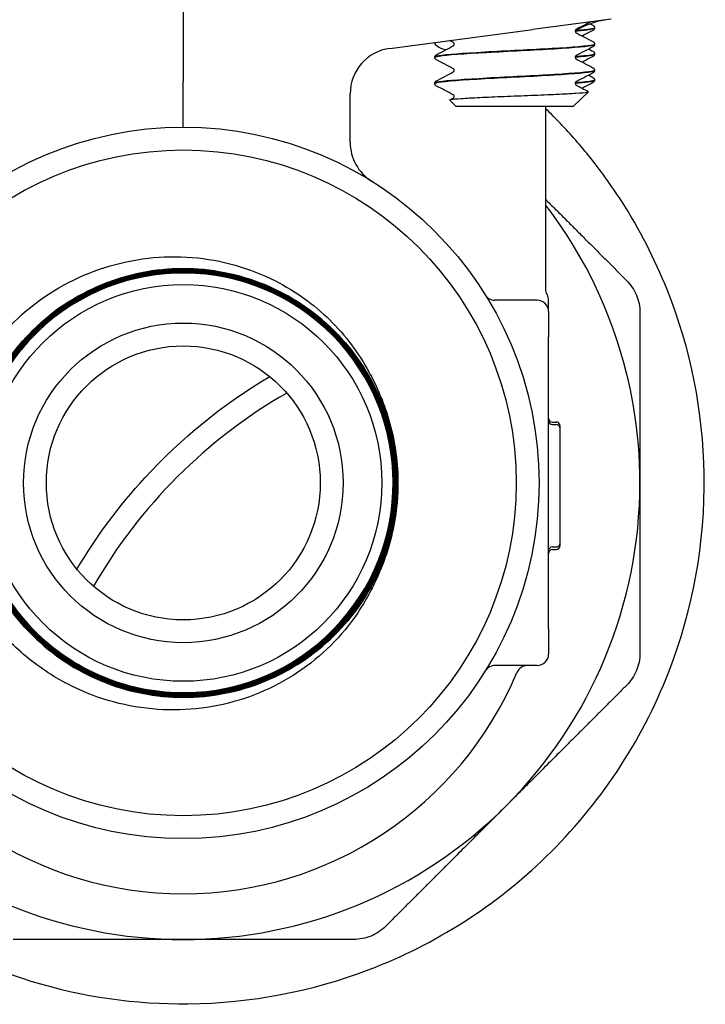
# Model space of a CAD drawing. Header units: inches. Extents: x 24 to 1128, y -69 to 748.
# Tile 552 of 656: x 962.59 to 964.46, y 300.62 to 303.31. Entities that reach past the tile are written whole.
import ezdxf

# ---------------------------------------------------------------- set-up
doc = ezdxf.new("R2010")
doc.units = ezdxf.units.IN
doc.header["$LTSCALE"] = 32
doc.header["$MEASUREMENT"] = 0
doc.layers.add('Visible (ANSI)', color=7, linetype='Continuous', lineweight=30)

msp = doc.modelspace()

# ---------------------------------------------------------------- linework, layer by layer
at = {"layer": 'Visible (ANSI)'}
for p, q in [((963.03453, 303.92117), (963.03453, 303.1448)), ((964.20584, 303.31524), (963.99102, 303.28696)), ((963.6, 303.23548), (963.99102, 303.28696)), ((964.16046, 303.29229), (964.16046, 303.29162)), ((964.16046, 303.24731), (964.16046, 303.24664)), ((963.72296, 303.21156), (963.72296, 303.21089)), ((964.16046, 303.22079), (964.16046, 303.22012)), ((964.16046, 303.17581), (964.16046, 303.17514)), ((964.16046, 303.14929), (964.16046, 303.14862)), ((963.03453, 303.01992), (963.03453, 303.1448)), ((963.72296, 303.14006), (963.72296, 303.13939)), ((963.49131, 302.97825), (963.49131, 303.11155)), ((963.7807, 303.07742), (963.764, 303.0937)), ((964.10272, 303.07742), (964.14332, 303.11701)), ((963.7807, 303.07742), (964.10272, 303.07742)), ((964.02578, 303.07742), (964.02578, 302.57742)), ((964.00328, 302.54617), (963.88764, 302.54617)), ((964.03453, 302.51492), (964.03453, 302.54552)), ((964.03453, 302.51492), (964.03453, 302.44617)), ((964.03453, 302.31365), (964.03453, 302.44617)), ((964.03453, 301.77868), (964.03453, 302.31365)), ((964.04495, 302.21272), (964.05537, 302.21272)), ((964.04495, 302.20566), (964.05537, 302.20566)), ((964.06578, 302.19521), (964.06578, 302.2023)), ((964.06578, 301.88107), (964.06578, 302.19524)), ((964.06578, 301.87402), (964.06578, 301.88108)), ((964.04495, 301.87066), (964.05537, 301.87066)), ((964.04495, 301.8636), (964.05537, 301.8636)), ((964.03453, 301.64617), (964.03453, 301.77868)), ((964.03453, 301.64617), (964.03453, 301.57742)), ((964.00328, 301.54617), (963.88764, 301.54617))]:
    msp.add_line(p, q, dxfattribs=at)
for radius in [0.97375, 0.91125, 0.54316, 0.4375, 0.375]:
    msp.add_circle((963.03453, 302.04617), radius, dxfattribs=at)
for centre, radius, start, end in [((964.21328, 303.1271), 0.1875, 97.5, 124.32186), ((963.61631, 303.11155), 0.125, 97.5, 180), ((963.61631, 302.97825), 0.125, 180, 238.02878), ((963.03453, 302.04617), 1.25, 0, 37.53324), ((963.03453, 302.04617), 0.57441, 139.86113, 136.72231), ((963.88764, 302.57742), 0.03125, 211.91138, 270), ((964.05703, 302.57742), 0.03125, 180, 210.68342), ((964.00328, 302.54553), 0.03125, 0, 30.68342), ((964.00328, 302.51492), 0.03125, 0, 90), ((963.03453, 302.04617), 0.57441, 136.72231, 139.86113), ((964.03453, 301.04617), 1.4375, 119.91628, 150.08372), ((964.04495, 302.22313), 0.01042, 180, 270), ((964.04495, 302.21607), 0.01042, 180, 270), ((964.05537, 302.2023), 0.01042, 0, 90), ((964.05537, 302.19524), 0.01042, 0, 90), ((963.03453, 302.04617), 0.5875, 358.62118, 1.76001), ((963.03453, 302.04617), 1.25, 315, 0), ((964.05537, 301.88107), 0.01042, 270, 0), ((964.04495, 301.86024), 0.01042, 90, 180), ((964.04495, 301.85318), 0.01042, 90, 180), ((964.05537, 301.87402), 0.01042, 270, 0), ((964.00328, 301.57742), 0.03125, 270, 0), ((963.88764, 301.51492), 0.03125, 90, 148.08862), ((963.97661, 301.51492), 0.03125, 90, 157.12307), ((963.03453, 301.91242), 0.99125, 202.87693, 337.12307), ((963.03453, 302.04617), 1.25, 225, 270), ((963.03453, 302.04617), 1.25, 270, 315)]:
    msp.add_arc(centre, radius, start, end, dxfattribs=at)
for points, knots in [([(964.10973, 303.28722), (964.10973, 303.28722), (964.10949, 303.28713), (964.10873, 303.28633), (964.10837, 303.28588), (964.10774, 303.28455), (964.10751, 303.28364), (964.10751, 303.28273)], [0.002645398, 0.002645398, 0.002645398, 0.002645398, 0.027589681, 0.027589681, 0.042171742, 0.042171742, 0.057287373, 0.057287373, 0.057287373, 0.057287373]), ([(964.10751, 303.28273), (964.10751, 303.28134), (964.10807, 303.28005), (964.109, 303.27877), (964.10936, 303.27849), (964.10967, 303.27826), (964.10973, 303.27823), (964.10973, 303.27823)], [0, 0, 0, 0, 0.022828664, 0.022828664, 0.041633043, 0.041633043, 0.054614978, 0.054614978, 0.054614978, 0.054614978]), ([(964.11021, 303.28375), (964.11472, 303.28412), (964.11895, 303.28448), (964.12289, 303.28485), (964.1472, 303.2871), (964.16002, 303.28936), (964.1602, 303.29162)], [18.15828531, 18.15828531, 18.15828531, 18.15828531, 18.25475373, 18.25475373, 18.25475373, 18.84955592, 18.84955592, 18.84955592, 18.84955592]), ([(964.15575, 303.29909), (964.15654, 303.29868), (964.15738, 303.29818), (964.15878, 303.29674), (964.15928, 303.2961), (964.16011, 303.29444), (964.16041, 303.29339), (964.16046, 303.29231)], [0, 0, 0, 0, 0.028459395, 0.028459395, 0.043235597, 0.043235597, 0.058545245, 0.058545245, 0.058545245, 0.058545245]), ([(964.16046, 303.29159), (964.1604, 303.29013), (964.15985, 303.28877), (964.1586, 303.28689), (964.15794, 303.28628), (964.15678, 303.28538), (964.15626, 303.28507), (964.15575, 303.28481)], [0, 0, 0, 0, 0.020588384, 0.020588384, 0.04017257, 0.04017257, 0.058516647, 0.058516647, 0.058516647, 0.058516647]), ([(964.15575, 303.25412), (964.15654, 303.25371), (964.15738, 303.25321), (964.15878, 303.25176), (964.15928, 303.25113), (964.16011, 303.24947), (964.16041, 303.24842), (964.16046, 303.24734)], [0, 0, 0, 0, 0.028459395, 0.028459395, 0.043235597, 0.043235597, 0.058545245, 0.058545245, 0.058545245, 0.058545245]), ([(963.75252, 303.23138), (963.74972, 303.23199), (963.74711, 303.23273), (963.73578, 303.23663), (963.72952, 303.2409), (963.72234, 303.24843), (963.72193, 303.25153), (963.72503, 303.25194)], [0.67526477, 0.67526477, 0.67526477, 0.67526477, 0.71949334, 0.71949334, 0.88239765, 0.88239765, 1.0591032, 1.0591032, 1.0591032, 1.0591032]), ([(964.16018, 303.24734), (964.16031, 303.24613), (964.15682, 303.24492), (964.14957, 303.24371), (964.12971, 303.24039), (964.082, 303.23707), (964.0228, 303.23376), (963.96369, 303.23045), (963.89424, 303.22714), (963.83818, 303.22383), (963.7822, 303.22052), (963.74061, 303.21721), (963.7276, 303.21391), (963.72452, 303.21313), (963.72305, 303.21234), (963.72313, 303.21156)], [-21.1829178, -21.1829178, -21.1829178, -21.1829178, -20.8637276, -20.8637276, -20.8637276, -19.9895633, -19.9895633, -19.9895633, -19.1167884, -19.1167884, -19.1167884, -18.2452653, -18.2452653, -18.2452653, -18.0390086, -18.0390086, -18.0390086, -18.0390086]), ([(963.72326, 303.21087), (963.72313, 303.21213), (963.7269, 303.21338), (963.73472, 303.21464), (963.75553, 303.21799), (963.80459, 303.22133), (963.86481, 303.22468), (963.92501, 303.22803), (963.99519, 303.23137), (964.0509, 303.23472), (964.10661, 303.23806), (964.14678, 303.2414), (964.15743, 303.24475), (964.15945, 303.24538), (964.1604, 303.24601), (964.16034, 303.24664)], [11.7535067, 11.7535067, 11.7535067, 11.7535067, 12.0852563, 12.0852563, 12.0852563, 12.9673891, 12.9673891, 12.9673891, 13.8492593, 13.8492593, 13.8492593, 14.7308693, 14.7308693, 14.7308693, 14.8974159, 14.8974159, 14.8974159, 14.8974159]), ([(963.77592, 303.24698), (963.77592, 303.24836), (963.77535, 303.24965), (963.77442, 303.25094), (963.77406, 303.25121), (963.77375, 303.25144), (963.77369, 303.25147), (963.77369, 303.25147)], [0, 0, 0, 0, 0.022828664, 0.022828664, 0.041633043, 0.041633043, 0.054614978, 0.054614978, 0.054614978, 0.054614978]), ([(963.77369, 303.24248), (963.77369, 303.24248), (963.77393, 303.24258), (963.77469, 303.24337), (963.77505, 303.24383), (963.77568, 303.24516), (963.77592, 303.24606), (963.77592, 303.24698)], [0.002645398, 0.002645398, 0.002645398, 0.002645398, 0.027589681, 0.027589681, 0.042171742, 0.042171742, 0.057287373, 0.057287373, 0.057287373, 0.057287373]), ([(964.16046, 303.24662), (964.1604, 303.24516), (964.15985, 303.24379), (964.1586, 303.24191), (964.15794, 303.2413), (964.15678, 303.24041), (964.15626, 303.2401), (964.15575, 303.23984)], [0, 0, 0, 0, 0.020588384, 0.020588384, 0.04017257, 0.04017257, 0.058516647, 0.058516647, 0.058516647, 0.058516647]), ([(964.15575, 303.22759), (964.15654, 303.22718), (964.15738, 303.22668), (964.15878, 303.22524), (964.15928, 303.2246), (964.16011, 303.22294), (964.16041, 303.22189), (964.16046, 303.22081)], [0, 0, 0, 0, 0.028459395, 0.028459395, 0.043235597, 0.043235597, 0.058545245, 0.058545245, 0.058545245, 0.058545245]), ([(963.72296, 303.21159), (963.72303, 303.21304), (963.72357, 303.21441), (963.72482, 303.21629), (963.72548, 303.2169), (963.72664, 303.21779), (963.72716, 303.2181), (963.72767, 303.21837)], [0, 0, 0, 0, 0.020588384, 0.020588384, 0.04017257, 0.04017257, 0.058516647, 0.058516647, 0.058516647, 0.058516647]), ([(963.72767, 303.20409), (963.72689, 303.2045), (963.72604, 303.205), (963.72464, 303.20644), (963.72414, 303.20708), (963.72332, 303.20873), (963.72301, 303.20978), (963.72296, 303.21087)], [0, 0, 0, 0, 0.028459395, 0.028459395, 0.043235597, 0.043235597, 0.058545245, 0.058545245, 0.058545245, 0.058545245]), ([(964.10744, 303.21203), (964.11838, 303.2129), (964.1279, 303.21377), (964.13563, 303.21464), (964.15186, 303.21647), (964.16008, 303.21829), (964.16013, 303.22012)], [11.856103, 11.856103, 11.856103, 11.856103, 12.08525626, 12.08525626, 12.08525626, 12.56637061, 12.56637061, 12.56637061, 12.56637061]), ([(964.10973, 303.21572), (964.10973, 303.21572), (964.10949, 303.21563), (964.10873, 303.21483), (964.10837, 303.21438), (964.10774, 303.21305), (964.10751, 303.21214), (964.10751, 303.21123)], [0.002645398, 0.002645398, 0.002645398, 0.002645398, 0.027589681, 0.027589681, 0.042171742, 0.042171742, 0.057287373, 0.057287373, 0.057287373, 0.057287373]), ([(964.10751, 303.21123), (964.10751, 303.20984), (964.10807, 303.20855), (964.109, 303.20727), (964.10936, 303.20699), (964.10967, 303.20676), (964.10973, 303.20673), (964.10973, 303.20673)], [0, 0, 0, 0, 0.022828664, 0.022828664, 0.041633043, 0.041633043, 0.054614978, 0.054614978, 0.054614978, 0.054614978]), ([(964.16023, 303.22081), (964.16014, 303.21851), (964.14685, 303.21621), (964.12172, 303.21391), (964.11737, 303.21351), (964.11267, 303.21311), (964.10767, 303.21271)], [-18.85187252, -18.85187252, -18.85187252, -18.85187252, -18.24526525, -18.24526525, -18.24526525, -18.14024166, -18.14024166, -18.14024166, -18.14024166]), ([(964.16046, 303.22009), (964.1604, 303.21863), (964.15985, 303.21727), (964.1586, 303.21539), (964.15794, 303.21478), (964.15678, 303.21388), (964.15626, 303.21357), (964.15575, 303.21331)], [0, 0, 0, 0, 0.020588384, 0.020588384, 0.04017257, 0.04017257, 0.058516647, 0.058516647, 0.058516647, 0.058516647]), ([(964.16034, 303.17584), (964.16043, 303.17521), (964.15951, 303.17458), (964.15755, 303.17395), (964.14708, 303.1706), (964.10692, 303.16725), (964.05113, 303.1639), (963.99583, 303.16058), (963.92624, 303.15725), (963.86629, 303.15393), (963.80554, 303.15056), (963.75589, 303.1472), (963.73485, 303.14383), (963.727, 303.14257), (963.72318, 303.14132), (963.72327, 303.14006)], [-14.8997325, -14.8997325, -14.8997325, -14.8997325, -14.7341258, -14.7341258, -14.7341258, -13.8504415, -13.8504415, -13.8504415, -12.9746304, -12.9746304, -12.9746304, -12.0870096, -12.0870096, -12.0870096, -11.7558233, -11.7558233, -11.7558233, -11.7558233]), ([(963.72333, 303.13937), (963.72322, 303.14092), (963.72903, 303.14248), (963.74089, 303.14403), (963.76685, 303.14744), (963.82123, 303.15085), (963.88444, 303.15425), (963.94716, 303.15763), (964.01729, 303.16102), (964.06994, 303.1644), (964.12218, 303.16775), (964.15619, 303.1711), (964.16006, 303.17446), (964.16033, 303.17469), (964.16045, 303.17491), (964.16044, 303.17514)], [5.4703213, 5.4703213, 5.4703213, 5.4703213, 5.8802797, 5.8802797, 5.8802797, 6.7785359, 6.7785359, 6.7785359, 7.6697745, 7.6697745, 7.6697745, 8.5540503, 8.5540503, 8.5540503, 8.6142306, 8.6142306, 8.6142306, 8.6142306]), ([(963.77592, 303.17548), (963.77592, 303.17686), (963.77535, 303.17815), (963.77442, 303.17944), (963.77406, 303.17971), (963.77375, 303.17994), (963.77369, 303.17997), (963.77369, 303.17997)], [0, 0, 0, 0, 0.022828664, 0.022828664, 0.041633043, 0.041633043, 0.054614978, 0.054614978, 0.054614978, 0.054614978]), ([(963.77369, 303.17098), (963.77369, 303.17098), (963.77393, 303.17108), (963.77469, 303.17187), (963.77505, 303.17233), (963.77568, 303.17366), (963.77592, 303.17456), (963.77592, 303.17548)], [0.002645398, 0.002645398, 0.002645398, 0.002645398, 0.027589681, 0.027589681, 0.042171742, 0.042171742, 0.057287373, 0.057287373, 0.057287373, 0.057287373]), ([(964.15575, 303.18262), (964.15654, 303.18221), (964.15738, 303.18171), (964.15878, 303.18026), (964.15928, 303.17963), (964.16011, 303.17797), (964.16041, 303.17692), (964.16046, 303.17584)], [0, 0, 0, 0, 0.028459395, 0.028459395, 0.043235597, 0.043235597, 0.058545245, 0.058545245, 0.058545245, 0.058545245]), ([(964.16046, 303.17512), (964.1604, 303.17366), (964.15985, 303.17229), (964.1586, 303.17041), (964.15794, 303.1698), (964.15678, 303.16891), (964.15626, 303.1686), (964.15575, 303.16834)], [0, 0, 0, 0, 0.020588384, 0.020588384, 0.04017257, 0.04017257, 0.058516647, 0.058516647, 0.058516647, 0.058516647]), ([(963.72296, 303.14009), (963.72303, 303.14154), (963.72357, 303.14291), (963.72482, 303.14479), (963.72548, 303.1454), (963.72664, 303.14629), (963.72716, 303.1466), (963.72767, 303.14687)], [0, 0, 0, 0, 0.020588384, 0.020588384, 0.04017257, 0.04017257, 0.058516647, 0.058516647, 0.058516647, 0.058516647]), ([(964.10736, 303.14053), (964.12203, 303.1417), (964.13416, 303.14287), (964.14294, 303.14403), (964.15446, 303.14556), (964.16015, 303.14709), (964.1601, 303.14862)], [5.57291769, 5.57291769, 5.57291769, 5.57291769, 5.88027969, 5.88027969, 5.88027969, 6.28318531, 6.28318531, 6.28318531, 6.28318531]), ([(964.16012, 303.14931), (964.16016, 303.14748), (964.152, 303.14566), (964.13581, 303.14383), (964.12807, 303.14296), (964.11854, 303.14209), (964.10757, 303.14121)], [-12.56868721, -12.56868721, -12.56868721, -12.56868721, -12.08700959, -12.08700959, -12.08700959, -11.85705635, -11.85705635, -11.85705635, -11.85705635]), ([(964.15575, 303.15609), (964.15654, 303.15568), (964.15738, 303.15518), (964.15878, 303.15374), (964.15928, 303.1531), (964.16011, 303.15144), (964.16041, 303.15039), (964.16046, 303.14931)], [0, 0, 0, 0, 0.028459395, 0.028459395, 0.043235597, 0.043235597, 0.058545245, 0.058545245, 0.058545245, 0.058545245]), ([(964.16046, 303.14859), (964.1604, 303.14713), (964.15985, 303.14577), (964.1586, 303.14389), (964.15794, 303.14328), (964.15678, 303.14238), (964.15626, 303.14207), (964.15575, 303.14181)], [0, 0, 0, 0, 0.020588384, 0.020588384, 0.04017257, 0.04017257, 0.058516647, 0.058516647, 0.058516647, 0.058516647]), ([(963.72767, 303.13259), (963.72689, 303.133), (963.72604, 303.1335), (963.72464, 303.13494), (963.72414, 303.13558), (963.72332, 303.13723), (963.72301, 303.13828), (963.72296, 303.13937)], [0, 0, 0, 0, 0.028459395, 0.028459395, 0.043235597, 0.043235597, 0.058545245, 0.058545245, 0.058545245, 0.058545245]), ([(964.10973, 303.14422), (964.10973, 303.14422), (964.10949, 303.14413), (964.10873, 303.14333), (964.10837, 303.14288), (964.10774, 303.14155), (964.10751, 303.14064), (964.10751, 303.13973)], [0.002645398, 0.002645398, 0.002645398, 0.002645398, 0.027589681, 0.027589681, 0.042171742, 0.042171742, 0.057287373, 0.057287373, 0.057287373, 0.057287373]), ([(964.10751, 303.13973), (964.10751, 303.13834), (964.10807, 303.13705), (964.109, 303.13577), (964.10936, 303.13549), (964.10967, 303.13526), (964.10973, 303.13523), (964.10973, 303.13523)], [0, 0, 0, 0, 0.022828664, 0.022828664, 0.041633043, 0.041633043, 0.054614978, 0.054614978, 0.054614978, 0.054614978]), ([(963.764, 303.0937), (963.76336, 303.09433), (963.76462, 303.09495), (963.77264, 303.09654), (963.78203, 303.0975), (963.80884, 303.09943), (963.82611, 303.10039), (963.86648, 303.10232), (963.88925, 303.10327), (963.93744, 303.1052), (963.96241, 303.10616), (964.01131, 303.10809), (964.03473, 303.10905), (964.07688, 303.11098), (964.09513, 303.11193), (964.1239, 303.11386), (964.13403, 303.11482), (964.14303, 303.11646), (964.14425, 303.11714), (964.14297, 303.11781)], [-2.4713623, -2.4713623, -2.4713623, -2.4713623, -2.3561612, -2.3561612, -2.1756508, -2.1756508, -1.9922583, -1.9922583, -1.8059847, -1.8059847, -1.6168306, -1.6168306, -1.424797, -1.424797, -1.2298846, -1.2298846, -1.0320942, -1.0320942, -0.8910547, -0.8910547, -0.8910547, -0.8910547]), ([(963.77592, 303.10398), (963.77592, 303.10536), (963.77535, 303.10665), (963.77442, 303.10794), (963.77406, 303.10821), (963.77375, 303.10844), (963.77369, 303.10847), (963.77369, 303.10847)], [0, 0, 0, 0, 0.022828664, 0.022828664, 0.041633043, 0.041633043, 0.054614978, 0.054614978, 0.054614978, 0.054614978]), ([(963.77369, 303.09948), (963.77369, 303.09948), (963.77393, 303.09958), (963.77469, 303.10037), (963.77505, 303.10083), (963.77568, 303.10216), (963.77592, 303.10306), (963.77592, 303.10398)], [0.002645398, 0.002645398, 0.002645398, 0.002645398, 0.027589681, 0.027589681, 0.042171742, 0.042171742, 0.057287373, 0.057287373, 0.057287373, 0.057287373]), ([(962.04328, 303.07144), (962.03844, 303.06675), (962.03363, 303.06204), (961.88287, 302.91209), (961.76906, 302.736), (961.63392, 302.3701), (961.60294, 302.18632), (961.61468, 301.83606), (961.64792, 301.67284), (961.74536, 301.42921), (961.78909, 301.34495), (961.86657, 301.22657), (961.89374, 301.18915), (961.94498, 301.12536), (961.96827, 301.09849), (962.01839, 301.04485), (962.04532, 301.01824), (962.11629, 300.95348), (962.16158, 300.91698), (962.33504, 300.79381), (962.47316, 300.72659), (962.75911, 300.63907), (962.90456, 300.61877), (963.21989, 300.62178), (963.38741, 300.65437), (963.7248, 300.78324), (963.88955, 300.88861), (964.17314, 301.164), (964.28834, 301.33584), (964.42936, 301.69801), (964.46353, 301.88143), (964.45763, 302.24042), (964.42411, 302.41196), (964.32512, 302.65966), (964.28331, 302.74093), (964.20601, 302.86104), (964.17595, 302.90264), (964.11761, 302.97483), (964.09015, 303.00593), (964.05503, 303.04237), (964.04864, 303.04887), (964.04219, 303.05532), (964.03676, 303.06074), (964.03129, 303.06611), (964.02578, 303.07144)], [5.9352871, 5.9352871, 5.9352871, 5.9352871, 5.9921197, 5.9921197, 7.7291756, 7.7291756, 9.2390086, 9.2390086, 10.5435709, 10.5435709, 11.2728459, 11.2728459, 11.6258315, 11.6258315, 11.8968723, 11.8968723, 12.1854452, 12.1854452, 12.6300643, 12.6300643, 13.8170477, 13.8170477, 14.9868598, 14.9868598, 16.3855901, 16.3855901, 18.0118875, 18.0118875, 19.7159295, 19.7159295, 21.2114917, 21.2114917, 22.568907, 22.568907, 23.2689868, 23.2689868, 23.6603838, 23.6603838, 23.97652, 23.97652, 24.0460114, 24.0460114, 24.0460114, 24.1044605, 24.1044605, 24.1044605, 24.1044605]), ([(962.44974, 302.32434), (962.48863, 302.39837), (962.54151, 302.46415), (962.66866, 302.57073), (962.7414, 302.61088), (962.89701, 302.66042), (962.97823, 302.6698), (963.1384, 302.65676), (963.21583, 302.63495), (963.34144, 302.57105), (963.39151, 302.53517), (963.47847, 302.45004), (963.51502, 302.40146), (963.54358, 302.34818)], [0, 0, 0, 0, 0.637222, 0.637222, 1.2647089, 1.2647089, 1.8824576, 1.8824576, 2.490465, 2.490465, 2.9578106, 2.9578106, 3.4191938, 3.4191938, 3.4191938, 3.4191938]), ([(962.61634, 302.43995), (962.59326, 302.41545), (962.57232, 302.38892), (962.51281, 302.29802), (962.48444, 302.22801), (962.45615, 302.08103), (962.4565, 302.00548), (962.48615, 301.85875), (962.51517, 301.78898), (962.59833, 301.66447), (962.65169, 301.61094), (962.77592, 301.52734), (962.84561, 301.49807), (962.99232, 301.4679), (963.06792, 301.46729), (963.21511, 301.4951), (963.28529, 301.52325), (963.41092, 301.60488), (963.46516, 301.65758), (963.55039, 301.78083), (963.58056, 301.85019), (963.6126, 301.9966), (963.61417, 302.07223), (963.58821, 302.21986), (963.56094, 302.29044), (963.48085, 302.41717), (963.4288, 302.47211), (963.30657, 302.55896), (963.23755, 302.59002), (963.09147, 302.62394), (963.0158, 302.62647), (962.86776, 302.60237), (962.7968, 302.57597), (962.66897, 302.49745), (962.61334, 302.44607), (962.5249, 302.32486), (962.49294, 302.25619), (962.45715, 302.11046), (962.45366, 302.03479), (962.4759, 301.88635), (962.50141, 301.81502), (962.57836, 301.68612), (962.62907, 301.62981), (962.74922, 301.53978), (962.81752, 301.50693), (962.96288, 301.46927), (963.03855, 301.46482), (963.18735, 301.48519), (963.25906, 301.50981), (963.389, 301.58517), (963.44599, 301.63519), (963.53759, 301.75427), (963.57133, 301.82219), (963.61085, 301.96716), (963.61626, 302.04282), (963.59777, 302.19196), (963.57405, 302.26402), (963.50029, 302.39499), (963.45097, 302.45265), (963.33298, 302.54582), (963.26545, 302.58043), (963.12089, 302.62182), (963.04526, 302.62819), (962.8958, 302.61158), (962.8234, 302.58875), (962.69142, 302.51662), (962.6331, 302.468), (962.53838, 302.35113), (962.5029, 302.28399), (962.45965, 302.13988), (962.45231, 302.06429), (962.46704, 301.91453), (962.48896, 301.84179), (962.55946, 301.70882), (962.60737, 301.64986), (962.72311, 301.55361), (962.78983, 301.51724), (962.93348, 301.47215), (963.00902, 301.46385), (963.15905, 301.47668), (963.2321, 301.49769), (963.36605, 301.56655), (963.42565, 301.61374), (963.52343, 301.72832), (963.56066, 301.79462), (963.6076, 301.93777), (963.61686, 302.01326), (963.60593, 302.16354), (963.58583, 302.2369), (963.51863, 302.37179), (963.47217, 302.43203), (963.35876, 302.53131), (963.2929, 302.5694), (963.15026, 302.61819), (963.07485, 302.62842), (962.92434, 302.61938), (962.85069, 302.6002), (962.71487, 302.53467), (962.654, 302.48895), (962.55323, 302.37674), (962.51428, 302.31132), (962.46365, 302.16922), (962.45247, 302.0939), (962.4596, 301.94319), (962.47785, 301.86925), (962.54169, 301.73252), (962.58667, 301.67104), (962.69767, 301.56878), (962.76263, 301.52898), (962.90417, 301.47653), (962.9794, 301.46438), (963.13028, 301.4696), (963.20449, 301.48693), (963.34211, 301.54907), (963.40419, 301.59329), (963.50792, 301.70306), (963.54857, 301.76755), (963.60285, 301.90851), (963.61596, 301.98362), (963.61265, 302.13465), (963.59625, 302.20913), (963.53582, 302.34761), (963.49236, 302.41029), (963.38385, 302.51547), (963.31983, 302.55696), (963.17948, 302.61306), (963.10449, 302.62713), (962.95333, 302.62573), (962.87861, 302.61027), (962.73928, 302.55156), (962.67601, 302.50887), (962.56939, 302.40164), (962.52707, 302.33811), (962.46916, 302.19839), (962.45413, 302.12354), (962.45361, 301.97228), (962.46813, 301.89731), (962.52511, 301.75716), (962.56702, 301.69331), (962.67296, 301.58528), (962.73599, 301.54212), (962.87505, 301.4824), (962.94975, 301.46641), (963.1011, 301.46398), (963.17629, 301.47756), (963.31725, 301.53279), (963.38166, 301.57391), (963.4911, 301.67855), (963.53508, 301.74106), (963.5966, 301.87944), (963.61354, 301.95398), (963.6179, 302.10538), (963.60527, 302.18079), (963.5518, 302.32253), (963.51147, 302.3875), (963.40816, 302.49833), (963.34617, 302.54313), (963.20849, 302.60643), (963.13412, 302.62434), (962.98269, 302.63062), (962.90708, 302.61894), (962.76458, 302.56723), (962.69906, 302.5277), (962.58686, 302.42575), (962.54125, 302.36429), (962.47616, 302.22733), (962.4573, 302.15315), (962.44909, 302.00171), (962.45982, 301.92591), (962.50975, 301.78268), (962.54847, 301.71662), (962.64906, 301.60306), (962.70998, 301.55664), (962.84618, 301.48978), (962.92017, 301.46997), (963.07159, 301.45983), (963.14757, 301.46961), (963.29152, 301.51774), (963.3581, 301.55565), (963.47301, 301.65486), (963.52022, 301.71522), (963.58885, 301.85065), (963.60961, 301.92443), (963.62167, 302.0758), (963.61285, 302.15195), (963.56652, 302.29659), (963.52944, 302.3637), (963.43163, 302.47992), (963.37184, 302.52793), (963.2372, 302.59832), (963.16364, 302.62003), (963.01233, 302.63402), (962.93603, 302.62616), (962.79072, 302.58163), (962.72311, 302.54539), (962.60557, 302.449), (962.55678, 302.38978), (962.48464, 302.25596), (962.46199, 302.18263), (962.44607, 302.03142), (962.45296, 301.95497), (962.49567, 301.80902), (962.53108, 301.7409), (962.62603, 301.62208), (962.68466, 301.57251), (962.81765, 301.49863), (962.89072, 301.47504), (963.04182, 301.45719), (963.1184, 301.46311), (963.26498, 301.50399), (963.33358, 301.53856), (963.45368, 301.63205), (963.50402, 301.69009), (963.57963, 301.82221), (963.60416, 301.89503), (963.62394, 302.04599), (963.61898, 302.12268), (963.57994, 302.26986), (963.54623, 302.33894), (963.4542, 302.46029), (963.39677, 302.5114), (963.26554, 302.58873), (963.19299, 302.6142), (963.0422, 302.6359), (962.9654, 302.63192), (962.81763, 302.59472), (962.74809, 302.56187), (962.6255, 302.47133), (962.57364, 302.41452), (962.4946, 302.28419), (962.46819, 302.21192), (962.44456, 302.06132), (962.44758, 301.98443), (962.48291, 301.83611), (962.51491, 301.76611), (962.60394, 301.64231), (962.66013, 301.58969), (962.78952, 301.50895), (962.86149, 301.48161), (963.01188, 301.45606), (963.08886, 301.4581), (963.23771, 301.49157), (963.30815, 301.5227), (963.43316, 301.6102), (963.48652, 301.66576), (963.56894, 301.7942), (963.59721, 301.86587), (963.62469, 302.01601), (963.62363, 302.09306), (963.59202, 302.24242), (963.56177, 302.3133), (963.4758, 302.43948), (963.4209, 302.49358), (963.29343, 302.57768), (963.22208, 302.60687), (963.0722, 302.63627), (962.9951, 302.63619), (962.84525, 302.60646), (962.77395, 302.5771), (962.6466, 302.49268), (962.59178, 302.43843), (962.50601, 302.31196), (962.47589, 302.24094), (962.44458, 302.09135), (962.44368, 302.0142), (962.47152, 301.8639), (962.5, 301.79218), (962.58284, 301.66369), (962.63643, 301.60815), (962.76188, 301.52073), (962.83256, 301.48969), (962.98184, 301.45646), (963.05902, 301.45458), (963.20976, 301.48053), (963.28188, 301.50811), (963.41149, 301.58937), (963.46775, 301.64228), (963.54635, 301.75208), (963.57311, 301.8045), (963.61026, 301.91553), (963.62043, 301.97351), (963.62186, 302.03203)], [24.7442257, 24.7442257, 24.7442257, 24.7442257, 25.0019287, 25.0019287, 25.572211, 25.572211, 26.1425846, 26.1425846, 26.7130496, 26.7130496, 27.283606, 27.283606, 27.8542538, 27.8542538, 28.4249929, 28.4249929, 28.9958235, 28.9958235, 29.5667455, 29.5667455, 30.1377589, 30.1377589, 30.7088637, 30.7088637, 31.2800598, 31.2800598, 31.8513474, 31.8513474, 32.4227264, 32.4227264, 32.9941967, 32.9941967, 33.5657585, 33.5657585, 34.1374116, 34.1374116, 34.7091561, 34.7091561, 35.2809921, 35.2809921, 35.8529194, 35.8529194, 36.4249381, 36.4249381, 36.9970482, 36.9970482, 37.5692497, 37.5692497, 38.1415426, 38.1415426, 38.7139268, 38.7139268, 39.2864025, 39.2864025, 39.8589696, 39.8589696, 40.431628, 40.431628, 41.0043778, 41.0043778, 41.5772191, 41.5772191, 42.1501517, 42.1501517, 42.7231757, 42.7231757, 43.2962911, 43.2962911, 43.8694978, 43.8694978, 44.442796, 44.442796, 45.0161856, 45.0161856, 45.5896665, 45.5896665, 46.1632388, 46.1632388, 46.7369025, 46.7369025, 47.3106576, 47.3106576, 47.8845041, 47.8845041, 48.458442, 48.458442, 49.0324712, 49.0324712, 49.6065919, 49.6065919, 50.1808039, 50.1808039, 50.7551073, 50.7551073, 51.3295021, 51.3295021, 51.9039883, 51.9039883, 52.4785658, 52.4785658, 53.0532348, 53.0532348, 53.6279951, 53.6279951, 54.2028468, 54.2028468, 54.7777899, 54.7777899, 55.3528244, 55.3528244, 55.9279502, 55.9279502, 56.5031675, 56.5031675, 57.0784761, 57.0784761, 57.6538761, 57.6538761, 58.2293675, 58.2293675, 58.8049502, 58.8049502, 59.3806244, 59.3806244, 59.9563899, 59.9563899, 60.5322468, 60.5322468, 61.1081951, 61.1081951, 61.6842347, 61.6842347, 62.2603657, 62.2603657, 62.8365881, 62.8365881, 63.4129019, 63.4129019, 63.9893071, 63.9893071, 64.5658036, 64.5658036, 65.1423916, 65.1423916, 65.7190709, 65.7190709, 66.2958415, 66.2958415, 66.8727036, 66.8727036, 67.449657, 67.449657, 68.0267018, 68.0267018, 68.603838, 68.603838, 69.1810655, 69.1810655, 69.7583844, 69.7583844, 70.3357947, 70.3357947, 70.9132964, 70.9132964, 71.4908894, 71.4908894, 72.0685738, 72.0685738, 72.6463496, 72.6463496, 73.2242168, 73.2242168, 73.8021753, 73.8021753, 74.3802252, 74.3802252, 74.9583665, 74.9583665, 75.5365991, 75.5365991, 76.1149231, 76.1149231, 76.6933385, 76.6933385, 77.2718453, 77.2718453, 77.8504434, 77.8504434, 78.4291329, 78.4291329, 79.0079138, 79.0079138, 79.586786, 79.586786, 80.1657496, 80.1657496, 80.7448046, 80.7448046, 81.3239509, 81.3239509, 81.9031886, 81.9031886, 82.4825177, 82.4825177, 83.0619381, 83.0619381, 83.6414499, 83.6414499, 84.2210531, 84.2210531, 84.8007477, 84.8007477, 85.3805336, 85.3805336, 85.9604108, 85.9604108, 86.5403795, 86.5403795, 87.1204395, 87.1204395, 87.7005908, 87.7005908, 88.2808336, 88.2808336, 88.8611677, 88.8611677, 89.4415931, 89.4415931, 90.0221099, 90.0221099, 90.6027181, 90.6027181, 91.1834177, 91.1834177, 91.7642086, 91.7642086, 92.3450909, 92.3450909, 92.9260645, 92.9260645, 93.5071295, 93.5071295, 94.0882858, 94.0882858, 94.6695336, 94.6695336, 95.2508726, 95.2508726, 95.8323031, 95.8323031, 96.4138249, 96.4138249, 96.995438, 96.995438, 97.5771426, 97.5771426, 98.1589384, 98.1589384, 98.7408257, 98.7408257, 99.3228043, 99.3228043, 99.9048742, 99.9048742, 100.4870355, 100.4870355, 101.0692882, 101.0692882, 101.6516322, 101.6516322, 102.2340676, 102.2340676, 102.8165944, 102.8165944, 103.3992125, 103.3992125, 103.9819219, 103.9819219, 104.4277936, 104.4277936, 104.8737194, 104.8737194, 104.8737194, 104.8737194]), ([(963.62176, 302.06421), (963.62407, 301.98773), (963.61143, 301.91153), (963.55764, 301.76828), (963.51701, 301.70259), (963.41286, 301.59052), (963.35034, 301.54519), (963.21146, 301.48107), (963.13642, 301.46289), (962.98361, 301.45631), (962.90731, 301.46798), (962.76347, 301.51992), (962.69732, 301.55969), (962.58401, 301.66234), (962.53792, 301.72424), (962.47209, 301.86221), (962.45296, 301.93696), (962.44446, 302.08957), (962.45515, 302.16597), (962.50523, 302.31036), (962.54413, 302.37697), (962.64527, 302.4915), (962.70654, 302.53834), (962.84357, 302.60588), (962.91803, 302.62593), (963.07042, 302.63637), (963.1469, 302.62665), (963.29182, 302.57844), (963.35887, 302.54042), (963.47461, 302.4408), (963.52219, 302.38017), (963.59141, 302.24409), (963.6124, 302.16994), (963.62476, 302.01779), (963.61602, 301.94124), (963.56968, 301.79582), (963.53253, 301.72833), (963.43446, 301.61142), (963.37447, 301.5631), (963.23937, 301.4922), (963.16554, 301.47029), (963.01366, 301.45601), (962.93705, 301.46377), (962.79115, 301.50823), (962.72324, 301.5445), (962.60517, 301.64102), (962.55613, 301.70035), (962.48356, 301.83446), (962.46073, 301.90795), (962.44453, 302.05955), (962.45132, 302.13619), (962.4939, 302.28256), (962.52928, 302.35088), (962.62423, 302.47009), (962.6829, 302.51985), (962.81599, 302.59406), (962.88914, 302.6178), (963.04042, 302.63591), (963.1171, 302.6301), (963.2639, 302.58941), (963.33261, 302.55492), (963.45294, 302.46155), (963.50341, 302.40356), (963.57925, 302.2715), (963.60391, 302.1987), (963.62392, 302.04776), (963.61909, 301.97107), (963.58029, 301.82386), (963.5467, 301.75475), (963.45491, 301.63333), (963.3976, 301.58216), (963.26661, 301.5047), (963.19417, 301.47914), (963.0436, 301.45723), (962.96689, 301.46109), (962.8193, 301.49799), (962.74982, 301.53068), (962.62732, 301.62086), (962.57547, 301.67748), (962.4964, 301.8074), (962.46994, 301.87946), (962.44613, 302.02965), (962.44902, 302.10634), (962.48403, 302.2543), (962.51581, 302.32414), (962.60437, 302.4477), (962.66029, 302.50023), (962.78912, 302.58089), (962.86078, 302.60824), (963.01056, 302.63393), (963.08724, 302.63202), (963.23553, 302.59891), (963.30573, 302.56804), (963.43032, 302.48111), (963.48352, 302.42589), (963.56575, 302.29819), (963.594, 302.22692), (963.62156, 302.07757), (963.62063, 302.00093), (963.58942, 301.85232), (963.55946, 301.78179), (963.47417, 301.65619), (963.41967, 301.60232), (963.2931, 301.51853), (963.22224, 301.4894), (963.07335, 301.45996), (962.99675, 301.45993), (962.84786, 301.48922), (962.777, 301.51827), (962.65041, 301.60191), (962.59589, 301.65568), (962.51056, 301.7811), (962.48055, 301.85154), (962.44924, 301.99995), (962.44824, 302.07649), (962.47563, 302.22565), (962.50376, 302.29683), (962.58572, 302.42439), (962.63877, 302.47954), (962.76302, 302.56641), (962.83303, 302.59728), (962.98093, 302.63045), (963.0574, 302.63242), (963.2068, 302.60694), (963.27828, 302.57973), (963.40679, 302.49944), (963.46258, 302.44713), (963.55095, 302.32408), (963.58269, 302.25451), (963.61771, 302.10714), (963.62065, 302.03074), (963.59708, 301.88114), (963.5708, 301.80936), (963.49219, 301.67993), (963.44063, 301.62352), (963.31878, 301.53365), (963.24967, 301.50105), (963.10285, 301.46419), (963.02655, 301.46028), (962.87675, 301.48194), (962.80469, 301.50729), (962.67436, 301.5842), (962.61734, 301.63501), (962.52599, 301.75563), (962.49254, 301.82428), (962.45385, 301.97053), (962.44897, 302.04673), (962.46871, 302.19669), (962.49314, 302.26902), (962.56834, 302.40023), (962.61839, 302.45785), (962.73776, 302.55066), (962.80594, 302.58496), (962.95159, 302.62547), (963.02767, 302.63131), (963.17777, 302.61348), (963.25036, 302.58999), (963.38242, 302.51651), (963.44064, 302.46723), (963.5349, 302.34912), (963.57003, 302.28142), (963.61236, 302.13639), (963.61916, 302.06044), (963.60325, 301.91022), (963.5807, 301.83739), (963.50894, 301.70449), (963.46043, 301.64569), (963.3436, 301.55001), (963.2764, 301.51404), (963.13201, 301.4699), (963.0562, 301.46215), (962.90589, 301.47615), (962.83283, 301.49776), (962.69912, 301.56778), (962.63974, 301.61551), (962.54265, 301.73104), (962.50586, 301.79774), (962.45992, 301.94146), (962.45122, 302.01712), (962.4633, 302.16749), (962.48397, 302.24078), (962.55224, 302.37528), (962.59919, 302.43521), (962.71341, 302.5337), (962.77958, 302.57131), (962.92262, 302.61903), (962.99811, 302.62869), (963.14853, 302.61852), (963.22202, 302.5988), (963.35729, 302.53228), (963.41778, 302.48613), (963.51764, 302.37324), (963.55606, 302.30759), (963.60556, 302.16526), (963.61617, 302.08994), (963.60791, 301.9395), (963.58913, 301.86582), (963.52437, 301.7298), (963.47902, 301.66878), (963.36748, 301.56756), (963.30236, 301.52834), (963.16077, 301.47707), (963.08564, 301.46551), (962.93521, 301.47186), (962.86134, 301.48969), (962.7246, 301.55268), (962.66305, 301.59723), (962.56049, 301.7074), (962.52047, 301.77197), (962.46745, 301.91282), (962.45495, 301.98774), (962.45938, 302.13815), (962.47627, 302.21219), (962.53748, 302.34962), (962.58121, 302.4117), (962.69001, 302.51557), (962.75403, 302.55638), (962.8941, 302.61115), (962.96881, 302.62459), (963.11916, 302.62206), (963.19336, 302.60613), (963.33147, 302.5467), (963.39405, 302.50379), (963.49923, 302.39639), (963.54082, 302.33293), (963.59732, 302.19366), (963.6117, 302.11917), (963.61108, 301.9689), (963.59609, 301.89455), (963.53846, 301.75579), (963.49637, 301.69271), (963.39038, 301.58625), (963.3275, 301.54389), (963.18904, 301.48566), (963.11479, 301.47036), (962.96462, 301.46907), (962.89014, 301.4831), (962.75075, 301.53893), (962.68718, 301.5802), (962.57946, 301.68476), (962.53633, 301.74706), (962.47639, 301.88468), (962.46016, 301.95867), (962.45697, 302.10872), (962.47005, 302.18333), (962.52408, 302.32332), (962.5645, 302.38736), (962.66762, 302.49633), (962.72933, 302.54022), (962.86609, 302.60185), (962.93983, 302.61902), (963.08972, 302.6241), (963.16444, 302.61197), (963.30501, 302.55976), (963.36952, 302.52018), (963.47972, 302.41851), (963.52435, 302.3574), (963.58767, 302.22153), (963.60576, 302.14806), (963.61274, 301.99834), (963.60157, 301.92352), (963.55117, 301.78239), (963.51243, 301.71743), (963.41224, 301.60603), (963.35174, 301.56065), (963.21677, 301.49565), (963.14358, 301.47665), (962.99406, 301.46779), (962.91915, 301.478), (962.77749, 301.52657), (962.71209, 301.56446), (962.5995, 301.66317), (962.55339, 301.72305), (962.48673, 301.8571), (962.46682, 301.92999), (962.45606, 302.07929), (962.46532, 302.15427), (962.51169, 302.29532), (962.54792, 302.3602), (962.59541, 302.41646)], [0, 0, 0, 0, 0.5832189, 0.5832189, 1.1663464, 1.1663464, 1.7493825, 1.7493825, 2.3323271, 2.3323271, 2.9151804, 2.9151804, 3.4979422, 3.4979422, 4.0806126, 4.0806126, 4.6631916, 4.6631916, 5.2456792, 5.2456792, 5.8280754, 5.8280754, 6.4103801, 6.4103801, 6.9925935, 6.9925935, 7.5747154, 7.5747154, 8.1567459, 8.1567459, 8.738685, 8.738685, 9.3205327, 9.3205327, 9.9022889, 9.9022889, 10.4839537, 10.4839537, 11.0655271, 11.0655271, 11.6470091, 11.6470091, 12.2283997, 12.2283997, 12.8096989, 12.8096989, 13.3909066, 13.3909066, 13.9720229, 13.9720229, 14.5530478, 14.5530478, 15.1339813, 15.1339813, 15.7148233, 15.7148233, 16.295574, 16.295574, 16.8762332, 16.8762332, 17.456801, 17.456801, 18.0372773, 18.0372773, 18.6176623, 18.6176623, 19.1979558, 19.1979558, 19.7781579, 19.7781579, 20.3582685, 20.3582685, 20.9382878, 20.9382878, 21.5182156, 21.5182156, 22.098052, 22.098052, 22.677797, 22.677797, 23.2574505, 23.2574505, 23.8370126, 23.8370126, 24.4164833, 24.4164833, 24.9958626, 24.9958626, 25.5751504, 25.5751504, 26.1543469, 26.1543469, 26.7334519, 26.7334519, 27.3124654, 27.3124654, 27.8913876, 27.8913876, 28.4702183, 28.4702183, 29.0489575, 29.0489575, 29.6276054, 29.6276054, 30.2061618, 30.2061618, 30.7846268, 30.7846268, 31.3630004, 31.3630004, 31.9412825, 31.9412825, 32.5194732, 32.5194732, 33.0975725, 33.0975725, 33.6755803, 33.6755803, 34.2534967, 34.2534967, 34.8313217, 34.8313217, 35.4090552, 35.4090552, 35.9866974, 35.9866974, 36.564248, 36.564248, 37.1417073, 37.1417073, 37.7190751, 37.7190751, 38.2963515, 38.2963515, 38.8735364, 38.8735364, 39.45063, 39.45063, 40.027632, 40.027632, 40.6045427, 40.6045427, 41.1813619, 41.1813619, 41.7580897, 41.7580897, 42.334726, 42.334726, 42.9112709, 42.9112709, 43.4877244, 43.4877244, 44.0640864, 44.0640864, 44.640357, 44.640357, 45.2165362, 45.2165362, 45.7926239, 45.7926239, 46.3686202, 46.3686202, 46.9445251, 46.9445251, 47.5203385, 47.5203385, 48.0960604, 48.0960604, 48.671691, 48.671691, 49.2472301, 49.2472301, 49.8226777, 49.8226777, 50.398034, 50.398034, 50.9732987, 50.9732987, 51.5484721, 51.5484721, 52.123554, 52.123554, 52.6985444, 52.6985444, 53.2734434, 53.2734434, 53.848251, 53.848251, 54.4229671, 54.4229671, 54.9975918, 54.9975918, 55.5721251, 55.5721251, 56.1465669, 56.1465669, 56.7209172, 56.7209172, 57.2951761, 57.2951761, 57.8693436, 57.8693436, 58.4434196, 58.4434196, 59.0174042, 59.0174042, 59.5912974, 59.5912974, 60.1650991, 60.1650991, 60.7388093, 60.7388093, 61.3124281, 61.3124281, 61.8859555, 61.8859555, 62.4593914, 62.4593914, 63.0327359, 63.0327359, 63.6059889, 63.6059889, 64.1791505, 64.1791505, 64.7522206, 64.7522206, 65.3251993, 65.3251993, 65.8980865, 65.8980865, 66.4708823, 66.4708823, 67.0435866, 67.0435866, 67.6161995, 67.6161995, 68.1887209, 68.1887209, 68.7611509, 68.7611509, 69.3334894, 69.3334894, 69.9057365, 69.9057365, 70.4778922, 70.4778922, 71.0499563, 71.0499563, 71.6219291, 71.6219291, 72.1938104, 72.1938104, 72.7656002, 72.7656002, 73.3372986, 73.3372986, 73.9089055, 73.9089055, 74.480421, 74.480421, 75.051845, 75.051845, 75.6231776, 75.6231776, 76.1944187, 76.1944187, 76.7655683, 76.7655683, 77.3366265, 77.3366265, 77.9075933, 77.9075933, 78.4784686, 78.4784686, 79.0492524, 79.0492524, 79.6199448, 79.6199448, 80.1815227, 80.1815227, 80.1815227, 80.1815227]), ([(964.24792, 302.60055), (964.25967, 302.58879), (964.26897, 302.57459), (964.28106, 302.5454), (964.28453, 302.52878), (964.28453, 302.51216)], [1.29972856, 1.29972856, 1.29972856, 1.29972856, 1.42007803, 1.42007803, 1.54042751, 1.54042751, 1.54042751, 1.54042751]), ([(963.54358, 302.34818), (963.55869, 302.31998), (963.57844, 302.27963), (963.61088, 302.17484), (963.6201, 302.11984), (963.62176, 302.06421)], [0, 0, 0, 0, 0.24378304, 0.24378304, 0.49639854, 0.49639854, 0.49639854, 0.49639854]), ([(962.74344, 301.80977), (962.79644, 301.89938), (962.85867, 301.98331), (963.02825, 302.16817), (963.14326, 302.26176), (963.27094, 302.33727)], [-7.883386, -7.883386, -7.883386, -7.883386, -6.997004, -6.997004, -5.7510926, -5.7510926, -5.7510926, -5.7510926]), ([(963.62186, 302.03203), (963.62059, 301.97698), (963.61192, 301.92253), (963.58104, 301.81914), (963.56243, 301.77989), (963.54885, 301.75322)], [0.03549164, 0.03549164, 0.03549164, 0.03549164, 0.45566772, 0.45566772, 0.85591276, 0.85591276, 0.85591276, 0.85591276]), ([(963.54885, 301.75322), (963.51358, 301.68402), (963.46503, 301.62243), (963.34616, 301.52023), (963.27664, 301.48099), (963.12521, 301.43069), (963.04461, 301.42061), (962.88264, 301.43175), (962.80288, 301.45339), (962.68477, 301.51162), (962.64287, 301.53882), (962.56582, 301.6027), (962.53101, 301.63924), (962.5008, 301.67945)], [0, 0, 0, 0, 0.5918694, 0.5918694, 1.1941403, 1.1941403, 1.8068093, 1.8068093, 2.4298728, 2.4298728, 2.8087072, 2.8087072, 3.1913265, 3.1913265, 3.1913265, 3.1913265]), ([(964.28453, 301.58018), (964.28453, 301.56356), (964.28106, 301.54694), (964.26897, 301.51775), (964.25967, 301.50354), (964.24792, 301.49179)], [1.29972856, 1.29972856, 1.29972856, 1.29972856, 1.42007803, 1.42007803, 1.54042751, 1.54042751, 1.54042751, 1.54042751]), ([(963.58891, 300.83278), (963.57716, 300.82103), (963.56295, 300.81173), (963.53377, 300.79964), (963.51714, 300.79617), (963.50052, 300.79617)], [1.29972856, 1.29972856, 1.29972856, 1.29972856, 1.42007803, 1.42007803, 1.54042751, 1.54042751, 1.54042751, 1.54042751])]:
    msp.add_open_spline(points, degree=3, knots=knots, dxfattribs=at)
for points in [[(964.14888, 303.30774), (964.13582, 303.30091), (964.12277, 303.29407), (964.10972, 303.28722)], [(964.16038, 303.29231), (964.16026, 303.28971), (964.14274, 303.28711), (964.11139, 303.28452)], [(964.15575, 303.28481), (964.14598, 303.2797), (964.13621, 303.27458), (964.12645, 303.26946)], [(964.14831, 303.30298), (964.15079, 303.30169), (964.15327, 303.30039), (964.15575, 303.29909)], [(963.7737, 303.25147), (963.7702, 303.2533), (963.76671, 303.25513), (963.76322, 303.25697)], [(964.10972, 303.27824), (964.12506, 303.27019), (964.14041, 303.26215), (964.15575, 303.25412)], [(963.72767, 303.21837), (963.74302, 303.2264), (963.75836, 303.23444), (963.7737, 303.24249)], [(964.15575, 303.23984), (964.14041, 303.23181), (964.12506, 303.22377), (964.10972, 303.21572)], [(964.14406, 303.23371), (964.14795, 303.23167), (964.15185, 303.22963), (964.15575, 303.22759)], [(963.7737, 303.17997), (963.75836, 303.18802), (963.74302, 303.19606), (963.72767, 303.20409)], [(964.10972, 303.20674), (964.12506, 303.19869), (964.14041, 303.19065), (964.15575, 303.18262)], [(964.15575, 303.21331), (964.14598, 303.2082), (964.13621, 303.20308), (964.12645, 303.19796)], [(963.72767, 303.14687), (963.74302, 303.1549), (963.75836, 303.16294), (963.7737, 303.17099)], [(964.15575, 303.16834), (964.14041, 303.16031), (964.12506, 303.15227), (964.10972, 303.14422)], [(964.14406, 303.16221), (964.14795, 303.16017), (964.15185, 303.15813), (964.15575, 303.15609)], [(963.7737, 303.10847), (963.75836, 303.11652), (963.74302, 303.12456), (963.72767, 303.13259)], [(964.10972, 303.13524), (964.1208, 303.12942), (964.13188, 303.12361), (964.14297, 303.11781)], [(964.15575, 303.14181), (964.14598, 303.1367), (964.13621, 303.13158), (964.12645, 303.12646)], [(963.7644, 303.09461), (963.7675, 303.09623), (963.7706, 303.09786), (963.7737, 303.09949)]]:
    msp.add_open_spline(points, degree=3, dxfattribs=at)
for points, weights in [([(964.02578, 302.82269), (964.13365, 302.71482), (964.24792, 302.60055)], [1.03221040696, 1.06222740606, 1.07707509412]), ([(964.28453, 302.51216), (964.28453, 302.27159), (964.28453, 302.04617)], [1.07707509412, 1.05512060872, 1]), ([(964.28453, 302.04617), (964.28453, 301.82075), (964.28453, 301.58018)], [1, 1.05512060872, 1.07707509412]), ([(964.24792, 301.49179), (964.07781, 301.32168), (963.91842, 301.16229)], [1.07707509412, 1.05512060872, 1]), ([(963.91842, 301.16229), (963.75902, 301.00289), (963.58891, 300.83278)], [1, 1.05512060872, 1.07707509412]), ([(963.03453, 300.79617), (962.80911, 300.79617), (962.56854, 300.79617)], [1, 1.05512060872, 1.07707509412]), ([(963.50052, 300.79617), (963.25995, 300.79617), (963.03453, 300.79617)], [1.07707509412, 1.05512060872, 1])]:
    msp.add_rational_spline(points, weights, degree=2, dxfattribs=at)

doc.saveas('drawing.dxf')
